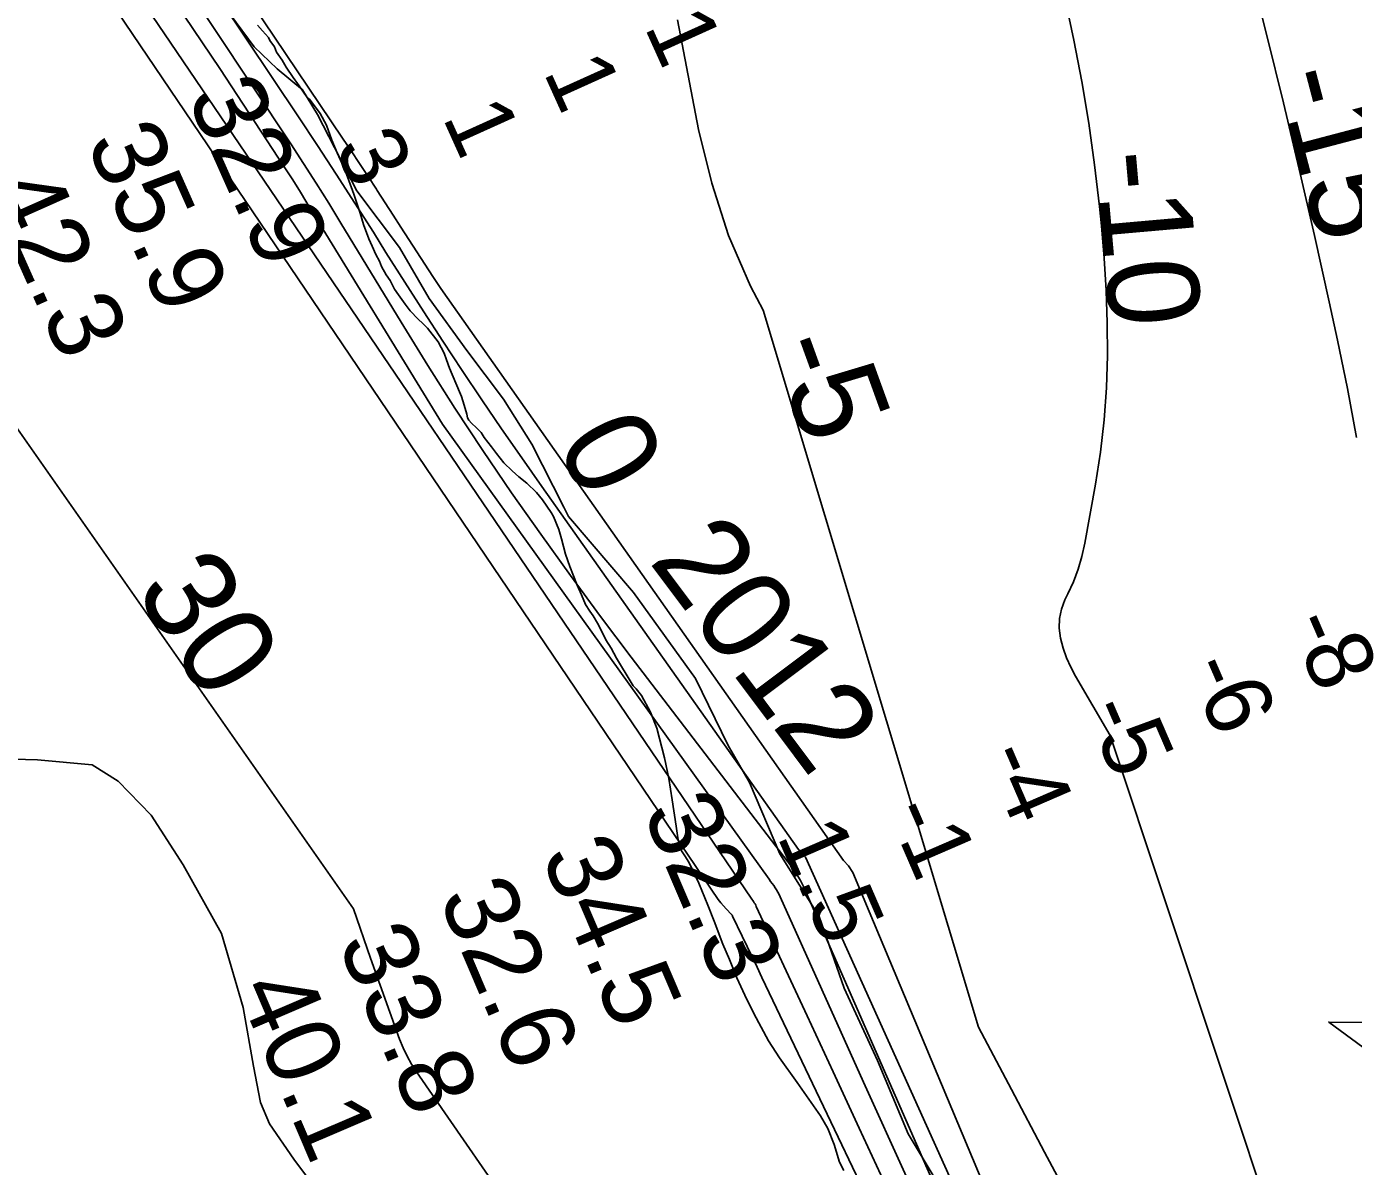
# Model space of a CAD drawing. Extents: x 3245246 to 3283090, y 806824 to 832173.
# Drawn here: x 3270863 to 3272062, y 812989 to 814018 of the extents above; entities that cross this region are included whole.
import ezdxf

# ---------------------------------------------------------------- set-up
doc = ezdxf.new("R2010")
doc.units = 0
for name, color, linetype in [('V-CHAN-NAID', 7, 'Continuous'), ('V-RIVR-EDGE', 7, 'Continuous'), ('V-RIVR-IDEN', 7, 'Continuous'), ('V-RIVR-RANG', 7, 'Continuous'), ('V-ROAD-CNTR', 7, 'Continuous'), ('V-SITE-VEGE', 7, 'Continuous'), ('V-TOPO-DPTH', 7, 'Continuous'), ('V-TOPO-MAJR', 7, 'Continuous'), ('V-TOPO-MINR', 7, 'Continuous'), ('V-TOPO-MINR-IDEN', 7, 'Continuous'), ('V-TOPO-WATR', 7, 'Continuous')]:
    doc.layers.add(name, color=color, linetype=linetype)

msp = doc.modelspace()

# ---------------------------------------------------------------- linework, layer by layer
at = {"layer": 'V-CHAN-NAID'}
msp.add_lwpolyline([(3272116.1, 813118.6), (3272039.7, 813119.2), (3272101.2, 813073.8)], dxfattribs=at)
at = {"layer": 'V-RIVR-EDGE'}
msp.add_lwpolyline([(3271041.5, 814036.9), (3271068.8, 813999.9), (3271089.6, 813979.9), (3271112.6, 813961.1), (3271126, 813938.9), (3271161.5, 813869.7), (3271200.1, 813818.8), (3271226.9, 813772.6), (3271261.1, 813725.6), (3271294, 813681.6), (3271319.6, 813641.1), (3271348.6, 813584.1), (3271352.9, 813575.8), (3271411.4, 813507), (3271467.7, 813429.5), (3271497.1, 813369), (3271516.2, 813335.5), (3271543.8, 813271.1), (3271579.3, 813214.5), (3271601.8, 813149.7), (3271632, 813084.4), (3271659.7, 813018.3), (3271693.9, 812961.2)], dxfattribs=at)
at = {"layer": 'V-ROAD-CNTR'}
msp.add_lwpolyline([(3270594.9, 813417.7), (3270616.8, 813399.1), (3270643.5, 813385.1), (3270691, 813365.6), (3270727.6, 813359.4), (3270796, 813358.2), (3270873.1, 813356.1), (3270922.4, 813351.4), (3270945.9, 813336.7), (3270975.6, 813306.1), (3271004.8, 813261.1), (3271039.4, 813199.2), (3271059, 813132.3), (3271068.3, 813079.5), (3271074.6, 813046.6), (3271082.7, 813027.4), (3271104.5, 812995.4), (3271130.4, 812960.7), (3271150.6, 812931)], dxfattribs=at)
at = {"layer": 'V-SITE-VEGE'}
for p, q in [((3271071.8, 814019.4), (3271076.3, 814014.3)), ((3271076.3, 814014.3), (3271081.7, 814008.2)), ((3271081.7, 814008.2), (3271082.9, 814005.6)), ((3271082.9, 814005.6), (3271087.1, 813999.8)), ((3271087.1, 813999.8), (3271089.1, 813995)), ((3271089.1, 813995), (3271094.1, 813987.8)), ((3271094.1, 813987.8), (3271097.6, 813981.6)), ((3271097.6, 813981.6), (3271104.1, 813972.1)), ((3271104.1, 813972.1), (3271108, 813966.7)), ((3271108, 813966.7), (3271111.5, 813961.6)), ((3271111.5, 813961.6), (3271113.4, 813959)), ((3271113.4, 813959), (3271116.1, 813955)), ((3271116.1, 813955), (3271118.7, 813952.5)), ((3271118.7, 813952.5), (3271128.3, 813939.8)), ((3271128.3, 813939.8), (3271134.2, 813929.2)), ((3271134.2, 813929.2), (3271139, 813915.6)), ((3271139, 813915.6), (3271143.8, 813904.3)), ((3271143.8, 813904.3), (3271150.9, 813888.2)), ((3271150.9, 813888.2), (3271158.8, 813866.9)), ((3271158.8, 813866.9), (3271164.5, 813849.6)), ((3271164.5, 813849.6), (3271167.7, 813839.4)), ((3271167.7, 813839.4), (3271172.5, 813826.5)), ((3271172.5, 813826.5), (3271175.3, 813819.9)), ((3271175.3, 813819.9), (3271178.8, 813812.3)), ((3271178.8, 813812.3), (3271182, 813806.4)), ((3271182, 813806.4), (3271183.9, 813801.6)), ((3271183.9, 813801.6), (3271188.2, 813794)), ((3271188.2, 813794), (3271191.7, 813788.9)), ((3271191.7, 813788.9), (3271195.6, 813780.9)), ((3271195.6, 813780.9), (3271199.1, 813775.8)), ((3271199.1, 813775.8), (3271205.2, 813767.4)), ((3271205.2, 813767.4), (3271209.8, 813761.6)), ((3271209.8, 813761.6), (3271217.1, 813754)), ((3271217.1, 813754), (3271221.3, 813750.1)), ((3271221.3, 813750.1), (3271225.4, 813745.7)), ((3271225.4, 813745.7), (3271235, 813733.4)), ((3271235, 813733.4), (3271240.5, 813723.2)), ((3271240.5, 813723.2), (3271242.5, 813717.3)), ((3271242.5, 813717.3), (3271245.3, 813709.6)), ((3271245.3, 813709.6), (3271254.4, 813688.4)), ((3271254.4, 813688.4), (3271256, 813684)), ((3271256, 813684), (3271258.4, 813676.2)), ((3271258.4, 813676.2), (3271260.9, 813668.2)), ((3271260.9, 813668.2), (3271261.7, 813664.8)), ((3271261.7, 813664.8), (3271262.9, 813662.7)), ((3271262.9, 813662.7), (3271265.2, 813660.1)), ((3271265.2, 813660.1), (3271269.7, 813655.8)), ((3271269.7, 813655.8), (3271273.9, 813651.5)), ((3271273.9, 813651.5), (3271276.6, 813647.1)), ((3271276.6, 813647.1), (3271283.2, 813638.8)), ((3271283.2, 813638.8), (3271287.8, 813632.6)), ((3271287.8, 813632.6), (3271294.3, 813624.2)), ((3271294.3, 813624.2), (3271301.9, 813617)), ((3271301.9, 813617), (3271308, 813611.6)), ((3271308, 813611.6), (3271315.2, 813605.9)), ((3271315.2, 813605.9), (3271323.9, 813597.3)), ((3271323.9, 813597.3), (3271329.3, 813590.7)), ((3271329.3, 813590.7), (3271337.3, 813579.5)), ((3271337.3, 813579.5), (3271339.3, 813575.8)), ((3271339.3, 813575.8), (3271344.1, 813564.1)), ((3271344.1, 813564.1), (3271346.5, 813555.6)), ((3271346.5, 813555.6), (3271350.2, 813541.7)), ((3271350.2, 813541.7), (3271353.9, 813530.7)), ((3271353.9, 813530.7), (3271360.6, 813513.8)), ((3271360.6, 813513.8), (3271364.5, 813505)), ((3271364.5, 813505), (3271368.1, 813496.2)), ((3271368.1, 813496.2), (3271372, 813490.4)), ((3271372, 813490.4), (3271375.1, 813486)), ((3271375.1, 813486), (3271378.9, 813479.5)), ((3271378.9, 813479.5), (3271381.7, 813474.4)), ((3271381.7, 813474.4), (3271386.4, 813464.5)), ((3271386.4, 813464.5), (3271391.4, 813456.8)), ((3271391.4, 813456.8), (3271396.1, 813447.7)), ((3271396.1, 813447.7), (3271409.3, 813425.8)), ((3271409.3, 813425.8), (3271411.2, 813422.9)), ((3271411.2, 813422.9), (3271413.9, 813420)), ((3271413.9, 813420), (3271418.9, 813414.2)), ((3271418.9, 813414.2), (3271427, 813398.9)), ((3271427, 813398.9), (3271432.6, 813384.6)), ((3271432.6, 813384.6), (3271439.6, 813357.8)), ((3271439.6, 813357.8), (3271443.5, 813339)), ((3271443.5, 813339), (3271446.6, 813319.8)), ((3271446.6, 813319.8), (3271450.2, 813296.2)), ((3271450.2, 813296.2), (3271451.6, 813285.5)), ((3271451.6, 813285.5), (3271453.7, 813276.3)), ((3271453.7, 813276.3), (3271454.9, 813273.7)), ((3271454.9, 813273.7), (3271457.9, 813269.4)), ((3271457.9, 813269.4), (3271461.4, 813263.5)), ((3271461.4, 813263.5), (3271465.4, 813255.5)), ((3271465.4, 813255.5), (3271470.5, 813244.5)), ((3271470.5, 813244.5), (3271478.8, 813224.7)), ((3271478.8, 813224.7), (3271484.4, 813210.4)), ((3271484.4, 813210.4), (3271492.3, 813189.5)), ((3271492.3, 813189.5), (3271498.3, 813175.6)), ((3271498.3, 813175.6), (3271505, 813159.1)), ((3271505, 813159.1), (3271512.1, 813143.4)), ((3271512.1, 813143.4), (3271520.3, 813127)), ((3271520.3, 813127), (3271533.6, 813102.1)), ((3271533.6, 813102.1), (3271543.6, 813086.8)), ((3271543.6, 813086.8), (3271559.4, 813064.7)), ((3271559.4, 813064.7), (3271580.6, 813034.5)), ((3271580.6, 813034.5), (3271587.2, 813023.2)), ((3271587.2, 813023.2), (3271592.8, 813008.5)), ((3271592.8, 813008.5), (3271597.6, 812992.7)), ((3271597.6, 812992.7), (3271601.6, 812985.1))]:
    msp.add_line(p, q, dxfattribs=at)
at = {"layer": 'V-TOPO-DPTH'}
for points in [[(3271883.6, 812600.9), (3271609.7, 813254.2), (3271605.9, 813260.3), (3271601.2, 813265.2), (3271237.4, 813781.6), (3271230.1, 813792.6), (3271222.9, 813803.6), (3271215.7, 813814.7), (3271208.6, 813825.8), (3271201.4, 813836.9), (3271194.3, 813848), (3271187.1, 813859.1), (3271179.9, 813870.1), (3271179.2, 813871.2), (3271171.7, 813882.8), (3271164.1, 813894.4), (3271156.4, 813905.9), (3271148.7, 813917.4), (3270769.8, 814479.6)], [(3271883.6, 812600.9), (3271609.7, 813254.2), (3271605.9, 813260.3), (3271601.2, 813265.2), (3271237.4, 813781.6), (3271230.1, 813792.6), (3271222.9, 813803.6), (3271215.7, 813814.7), (3271208.6, 813825.8), (3271201.4, 813836.9), (3271194.3, 813848), (3271187.1, 813859.1), (3271179.9, 813870.1), (3271179.2, 813871.2), (3271171.7, 813882.8), (3271164.1, 813894.4), (3271156.4, 813905.9), (3271148.7, 813917.4), (3270769.8, 814479.6)], [(3270963.4, 814121), (3271101.9, 813912.3), (3271113.5, 813894.6), (3271124.9, 813876.7), (3271136.2, 813858.8), (3271147.2, 813840.7), (3271201.5, 813751.3), (3271225.6, 813712.2), (3271250.2, 813673.5), (3271275.5, 813635.2), (3271301.3, 813597.2), (3271327.8, 813559.7), (3271354.5, 813522.4), (3271381.8, 813485.5), (3271409.5, 813448.8), (3271551, 813264), (3271553.1, 813261.3), (3271555.1, 813258.5), (3271557, 813255.7), (3271558.9, 813252.9), (3271560.7, 813250), (3271562.4, 813247.1), (3271563.9, 813244.1), (3271565.3, 813241), (3271713.3, 812904)], [(3271842.3, 813378), (3271810.9, 813431.7), (3271806.6, 813439.8), (3271802.8, 813448.2), (3271799.8, 813456.9), (3271797.3, 813465.8), (3271796.2, 813474.8), (3271796.3, 813483.6), (3271798.3, 813492.2), (3271801.4, 813500.6), (3271804, 813505.8), (3271809, 813516.8), (3271813.4, 813528.1), (3271816.7, 813539.7), (3271819.4, 813551.6), (3271829, 813605), (3271833.4, 813633.9), (3271836.9, 813662.9), (3271838.8, 813692), (3271839.8, 813721.2), (3271839.5, 813750.5), (3271838.6, 813779.7), (3271836.8, 813808.9), (3271834.3, 813838.1), (3271832.5, 813855.6), (3271828.1, 813893.4), (3271822.9, 813931), (3271816.5, 813968.5), (3271809.3, 814005.9), (3271786.3, 814115.6)], [(3271786.3, 814115.6), (3271809.3, 814005.9), (3271816.5, 813968.5), (3271822.9, 813931), (3271828.1, 813893.4), (3271832.5, 813855.6), (3271834.3, 813838.1), (3271836.8, 813808.9), (3271838.6, 813779.7), (3271839.5, 813750.5), (3271839.8, 813721.2), (3271838.8, 813692), (3271836.9, 813662.9), (3271833.4, 813633.9), (3271829, 813605), (3271819.4, 813551.6), (3271816.7, 813539.7), (3271813.4, 813528.1), (3271809, 813516.8), (3271804, 813505.8), (3271801.4, 813500.6), (3271798.3, 813492.2), (3271796.3, 813483.6), (3271796.2, 813474.8), (3271797.3, 813465.8), (3271799.8, 813456.9), (3271802.8, 813448.2), (3271806.6, 813439.8), (3271810.9, 813431.7), (3271842.3, 813378)], [(3272070.5, 812724.8), (3272052.4, 812775.2), (3272033.5, 812825.4), (3272013.7, 812875.2), (3271993.2, 812924.7), (3271842.3, 813378)], [(3271842.3, 813378), (3271993.2, 812924.7), (3272013.7, 812875.2), (3272033.5, 812825.4), (3272052.4, 812775.2), (3272070.5, 812724.8)]]:
    msp.add_lwpolyline(points, dxfattribs=at)
at = {"layer": 'V-TOPO-MAJR'}
msp.add_lwpolyline([(3270945.3, 814031.6), (3271487.9, 813229.8), (3271490.4, 813227), (3271492.9, 813224.2), (3271495.4, 813221.5), (3271500.2, 813216.3), (3271500.3, 813216.2), (3271500.4, 813216), (3271500.6, 813215.8), (3271500.7, 813215.6), (3271500.8, 813215.5), (3271500.9, 813215.3), (3271501, 813215.1), (3271501.1, 813214.9), (3271509.8, 813196.7), (3271514.3, 813187.4), (3271518.7, 813178.1), (3271523.2, 813168.8), (3271527.6, 813159.5), (3271829.4, 812528.4)], dxfattribs=at)
at = {"layer": 'V-TOPO-MINR'}
for points in [[(3270873.9, 814287.7), (3271108.8, 813936.8), (3271126, 813910.9), (3271143, 813884.9), (3271159.8, 813858.7), (3271176.5, 813832.4), (3271187.9, 813814.2), (3271204.9, 813787.3), (3271222, 813760.6), (3271239.4, 813734), (3271256.8, 813707.5), (3271274.5, 813681.1), (3271292.4, 813654.8), (3271310.5, 813628.7), (3271328.7, 813602.7), (3271560.5, 813275.1), (3271563.6, 813271.4), (3271566.9, 813268), (3271802.3, 812746.6)], [(3270441.4, 814245.2), (3271158.5, 813221.3), (3271173.9, 813176.8), (3271200.2, 813103.7), (3271203.4, 813096), (3271206.9, 813088.5), (3271210.9, 813081.3), (3271215.4, 813074.3), (3271319.9, 812923.2), (3271376.6, 812840.5), (3271432.7, 812757.5), (3271488.1, 812673.9), (3271542.9, 812590.1), (3271766.5, 812244.7), (3271794.1, 812203.5)], [(3270963.4, 814121), (3271101.9, 813912.3), (3271113.5, 813894.6), (3271124.9, 813876.7), (3271136.2, 813858.8), (3271147.2, 813840.7), (3271201.5, 813751.3), (3271225.6, 813712.2), (3271250.2, 813673.5), (3271275.5, 813635.2), (3271301.3, 813597.2), (3271327.8, 813559.7), (3271354.5, 813522.4), (3271381.8, 813485.5), (3271409.5, 813448.8), (3271551, 813264), (3271553.1, 813261.3), (3271555.1, 813258.5), (3271557, 813255.7), (3271558.9, 813252.9), (3271560.7, 813250), (3271562.4, 813247.1), (3271563.9, 813244.1), (3271565.3, 813241), (3271713.3, 812904)], [(3271786.3, 814115.6), (3271809.3, 814005.9), (3271816.5, 813968.5), (3271822.9, 813931), (3271828.1, 813893.4), (3271832.5, 813855.6), (3271834.3, 813838.1), (3271836.8, 813808.9), (3271838.6, 813779.7), (3271839.5, 813750.5), (3271839.8, 813721.2), (3271838.8, 813692), (3271836.9, 813662.9), (3271833.4, 813633.9), (3271829, 813605), (3271819.4, 813551.6), (3271816.7, 813539.7), (3271813.4, 813528.1), (3271809, 813516.8), (3271804, 813505.8), (3271801.4, 813500.6), (3271798.3, 813492.2), (3271796.3, 813483.6), (3271796.2, 813474.8), (3271797.3, 813465.8), (3271799.8, 813456.9), (3271802.8, 813448.2), (3271806.6, 813439.8), (3271810.9, 813431.7), (3271842.3, 813378)], [(3271967.6, 814074.5), (3271984.1, 814008.9), (3271998.8, 813949.2), (3272013.1, 813889.4), (3272026.9, 813829.5), (3272040.2, 813769.5), (3272047.7, 813735.1), (3272056.6, 813691.2), (3272064.7, 813647.1)], [(3270948.4, 814070.1), (3271517.8, 813231.2), (3271518.6, 813230.2), (3271519.4, 813229.1), (3271520.1, 813228.1), (3271520.7, 813227), (3271521.4, 813225.9), (3271522, 813224.8), (3271522.5, 813223.6), (3271568.4, 813124.7), (3271591.9, 813074.1), (3271615.5, 813023.5), (3271639, 812972.9), (3271662.6, 812922.4), (3271837.4, 812548.3), (3271844.1, 812534.1), (3271850.7, 812519.8), (3271857.3, 812505.6), (3271863.9, 812491.3), (3271997, 812203.4)], [(3271006, 814027.7), (3271037.9, 813980.2), (3271096, 813891.6), (3271103, 813880.8), (3271109.8, 813870), (3271116.5, 813859), (3271238.9, 813659.2), (3271534, 813248.1), (3271535.4, 813246.2), (3271536.8, 813244.3), (3271538.2, 813242.4), (3271539.5, 813240.5), (3271540.7, 813238.5), (3271541.9, 813236.5), (3271543, 813234.4), (3271544, 813232.3), (3271619.4, 813065), (3271658.1, 812979.3)], [(3271451.2, 814024.3), (3271470.3, 813925.3), (3271482.2, 813876.8), (3271497.4, 813829.4), (3271517.3, 813783.8), (3271528.6, 813762)], [(3271528.6, 813762), (3271723.2, 813114.6), (3271753.1, 813058.2), (3271783, 813001.8), (3271813.1, 812945.4), (3272007, 812583), (3272098.4, 812204.7), (3272098.7, 812203.4)], [(3271842.3, 813378), (3271993.2, 812924.7), (3272013.7, 812875.2), (3272033.5, 812825.4), (3272052.4, 812775.2), (3272070.5, 812724.8)]]:
    msp.add_lwpolyline(points, dxfattribs=at)
at = {"layer": 'V-TOPO-WATR'}
msp.add_lwpolyline([(3270769.8, 814479.6), (3271148.7, 813917.4), (3271156.4, 813905.9), (3271164.1, 813894.4), (3271171.7, 813882.8), (3271179.2, 813871.2), (3271179.9, 813870.1), (3271187.1, 813859.1), (3271194.3, 813848), (3271201.4, 813836.9), (3271208.6, 813825.8), (3271215.7, 813814.7), (3271222.9, 813803.6), (3271230.1, 813792.6), (3271237.4, 813781.6), (3271601.2, 813265.2), (3271605.9, 813260.3), (3271609.7, 813254.2), (3271883.6, 812600.9)], dxfattribs=at)

# ---------------------------------------------------------------- texts
at = {"layer": 'V-CHAN-NAID'}
msp.add_text('CAJUN ELECTRIC (263.0) (2)', height=100, rotation=21.1199, dxfattribs=at).set_placement((3271463.2, 812543.1))
at = {"layer": 'V-RIVR-IDEN'}
msp.add_text('2012', height=83, rotation=306.862, dxfattribs=at).set_placement((3271424.6, 813535.5))
at = {"layer": 'V-RIVR-RANG'}
for s, height, rotation, p in [('1', 60, 294.3011, (3271420.9, 814018.3)), ('1', 60, 294.3011, (3271329.7, 813977.4)), ('32.9', 67, 294.0183, (3271007.6, 813954.7)), ('1', 60, 294.3011, (3271238.5, 813936.5)), ('35.9', 67, 294.0183, (3270916.4, 813913.7)), ('3', 60, 294.3011, (3271140.9, 813909.5)), ('42.3', 67, 294.0183, (3270825.2, 813872.6)), ('-8', 60, 293.4204, (3272002.7, 813479.3)), ('-6', 60, 293.4204, (3271911, 813439.4)), ('-5', 60, 293.4204, (3271818.6, 813401.2)), ('-4', 60, 293.4204, (3271727.4, 813360.1)), ('32.3', 67, 293.1383, (3271419.3, 813309.1)), ('-1', 60, 293.4204, (3271640.4, 813309.3)), ('1.5', 60, 293.4204, (3271540.9, 813287.4)), ('34.5', 67, 293.1383, (3271327.5, 813269.6)), ('32.6', 67, 293.1383, (3271234.9, 813231.8)), ('33.8', 67, 293.1383, (3271143.8, 813190.6)), ('40.1', 67, 293.1383, (3271052.8, 813148.9))]:
    msp.add_text(s, height=height, rotation=rotation, dxfattribs=at).set_placement(p)
at = {"layer": 'V-TOPO-MINR-IDEN'}
for s, rotation, p in [('-15', 284.7355, (3271991, 813974.1)), ('-10', 275.0234, (3271828.5, 813903.9)), ('-5', 289.9363, (3271534.6, 813729.6)), ('0', 297.7288, (3271340.5, 813641.8)), ('30', 302.9196, (3270959.9, 813509.3))]:
    msp.add_text(s, height=83, rotation=rotation, dxfattribs=at).set_placement(p)

doc.saveas('drawing.dxf')
